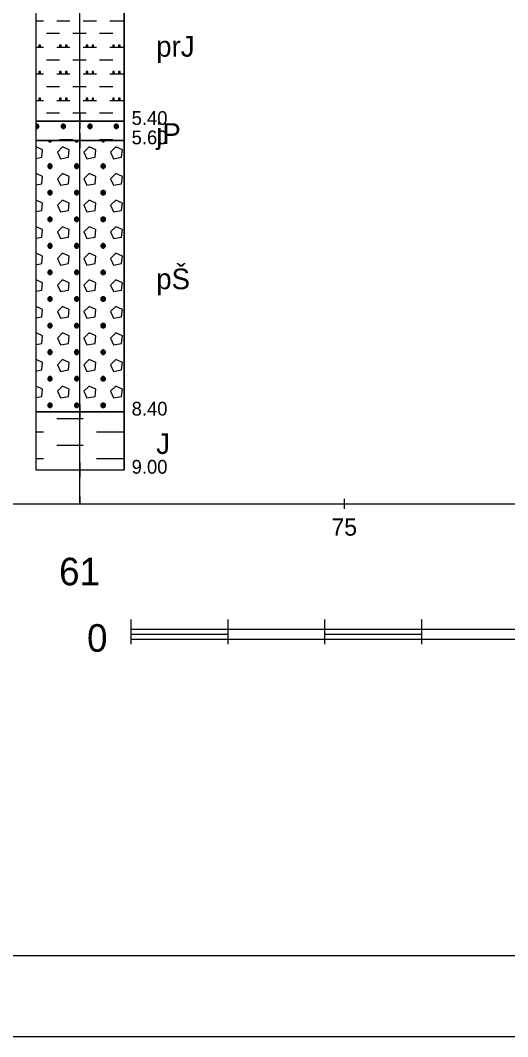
# Model space of a CAD drawing. Extents: x 3042 to 4120, y 576 to 2694.
# Drawn here: x 3879.6 to 3904.8, y 1299.8 to 1352.3 of the extents above; entities that cross this region are included whole.
import ezdxf

# ---------------------------------------------------------------- set-up
doc = ezdxf.new("R2010")
doc.units = 0
for name, color, linetype in [('1', 7, 'Continuous'), ('14', 7, 'Continuous'), ('18', 7, 'Continuous'), ('51', 7, 'Continuous'), ('52', 7, 'Continuous'), ('53', 7, 'Continuous'), ('56', 7, 'Continuous'), ('7', 7, 'Continuous'), ('8', 7, 'Continuous')]:
    doc.layers.add(name, color=color, linetype=linetype)

msp = doc.modelspace()

# ---------------------------------------------------------------- linework, layer by layer
at = {"layer": '1'}
for points in [[(3752.823, 1404.813), (4067.823, 1404.813), (4067.823, 1299.813), (3752.823, 1299.813), (3752.823, 1404.813)], [(3757.014, 1304.004), (4063.632, 1304.004), (4063.632, 1400.622), (3757.014, 1400.622), (3757.014, 1304.004)]]:
    msp.add_lwpolyline(points, dxfattribs=at)
at = {"layer": '18'}
for p, q in [((3882.673, 1327.313), (3882.673, 1374.063)), ((3882.673, 1329.444), (3882.673, 1328.682)), ((3882.292, 1329.063), (3883.054, 1329.063)), ((3882.673, 1327.694), (3882.673, 1327.313))]:
    msp.add_line(p, q, dxfattribs=at)
at = {"layer": '51'}
for points in [[(3880.387, 1347.063), (3884.959, 1347.063), (3884.959, 1355.063), (3880.387, 1355.063)], [(3880.387, 1346.063), (3884.959, 1346.063), (3884.959, 1347.063), (3880.387, 1347.063)], [(3880.387, 1332.063), (3884.959, 1332.063), (3884.959, 1346.063), (3880.387, 1346.063)], [(3880.387, 1329.063), (3884.959, 1329.063), (3884.959, 1332.063), (3880.387, 1332.063)]]:
    msp.add_lwpolyline(points, close=True, dxfattribs=at)
for points in [[(3880.387, 1352.243), (3880.784, 1352.243)], [(3881.47, 1352.243), (3882.156, 1352.243)], [(3882.841, 1352.243), (3883.527, 1352.243)], [(3884.213, 1352.243), (3884.899, 1352.243)], [(3880.936, 1351.595), (3881.622, 1351.595)], [(3882.308, 1351.595), (3882.994, 1351.595)], [(3883.68, 1351.595), (3884.365, 1351.595)], [(3880.387, 1350.872), (3880.784, 1350.872)], [(3880.555, 1350.986), (3880.555, 1350.91), (3880.632, 1350.91), (3880.632, 1350.986), (3880.555, 1350.986), (3880.632, 1350.91)], [(3881.47, 1350.872), (3882.156, 1350.872)], [(3881.622, 1350.986), (3881.622, 1350.91), (3881.698, 1350.91), (3881.698, 1350.986), (3881.622, 1350.986), (3881.698, 1350.91)], [(3881.927, 1350.986), (3881.927, 1350.91), (3882.003, 1350.91), (3882.003, 1350.986), (3881.927, 1350.986), (3882.003, 1350.91)], [(3882.841, 1350.872), (3883.527, 1350.872)], [(3882.994, 1350.986), (3882.994, 1350.91), (3883.07, 1350.91), (3883.07, 1350.986), (3882.994, 1350.986), (3883.07, 1350.91)], [(3883.299, 1350.986), (3883.299, 1350.91), (3883.375, 1350.91), (3883.375, 1350.986), (3883.299, 1350.986), (3883.375, 1350.91)], [(3884.213, 1350.872), (3884.899, 1350.872)], [(3884.365, 1350.986), (3884.365, 1350.91), (3884.442, 1350.91), (3884.442, 1350.986), (3884.365, 1350.986), (3884.442, 1350.91)], [(3884.67, 1350.986), (3884.67, 1350.91), (3884.746, 1350.91), (3884.746, 1350.986), (3884.67, 1350.986), (3884.746, 1350.91)], [(3880.936, 1350.224), (3881.622, 1350.224)], [(3882.308, 1350.224), (3882.994, 1350.224)], [(3883.68, 1350.224), (3884.365, 1350.224)], [(3880.555, 1349.614), (3880.555, 1349.538), (3880.632, 1349.538), (3880.632, 1349.614), (3880.555, 1349.614), (3880.632, 1349.538)], [(3881.622, 1349.614), (3881.622, 1349.538), (3881.698, 1349.538), (3881.698, 1349.614), (3881.622, 1349.614), (3881.698, 1349.538)], [(3881.927, 1349.614), (3881.927, 1349.538), (3882.003, 1349.538), (3882.003, 1349.614), (3881.927, 1349.614), (3882.003, 1349.538)], [(3882.994, 1349.614), (3882.994, 1349.538), (3883.07, 1349.538), (3883.07, 1349.614), (3882.994, 1349.614), (3883.07, 1349.538)], [(3883.299, 1349.614), (3883.299, 1349.538), (3883.375, 1349.538), (3883.375, 1349.614), (3883.299, 1349.614), (3883.375, 1349.538)], [(3884.365, 1349.614), (3884.365, 1349.538), (3884.442, 1349.538), (3884.442, 1349.614), (3884.365, 1349.614), (3884.442, 1349.538)], [(3884.67, 1349.614), (3884.67, 1349.538), (3884.746, 1349.538), (3884.746, 1349.614), (3884.67, 1349.614), (3884.746, 1349.538)], [(3880.387, 1349.5), (3880.784, 1349.5)], [(3881.47, 1349.5), (3882.156, 1349.5)], [(3882.841, 1349.5), (3883.527, 1349.5)], [(3884.213, 1349.5), (3884.899, 1349.5)], [(3880.936, 1348.852), (3881.622, 1348.852)], [(3882.308, 1348.852), (3882.994, 1348.852)], [(3883.68, 1348.852), (3884.365, 1348.852)], [(3880.387, 1348.128), (3880.784, 1348.128)], [(3880.555, 1348.243), (3880.555, 1348.166), (3880.632, 1348.166), (3880.632, 1348.243), (3880.555, 1348.243), (3880.632, 1348.166)], [(3881.47, 1348.128), (3882.156, 1348.128)], [(3881.622, 1348.243), (3881.622, 1348.166), (3881.698, 1348.166), (3881.698, 1348.243), (3881.622, 1348.243), (3881.698, 1348.166)], [(3881.927, 1348.243), (3881.927, 1348.166), (3882.003, 1348.166), (3882.003, 1348.243), (3881.927, 1348.243), (3882.003, 1348.166)], [(3882.841, 1348.128), (3883.527, 1348.128)], [(3882.994, 1348.243), (3882.994, 1348.166), (3883.07, 1348.166), (3883.07, 1348.243), (3882.994, 1348.243), (3883.07, 1348.166)], [(3883.299, 1348.243), (3883.299, 1348.166), (3883.375, 1348.166), (3883.375, 1348.243), (3883.299, 1348.243), (3883.375, 1348.166)], [(3884.213, 1348.128), (3884.899, 1348.128)], [(3884.365, 1348.243), (3884.365, 1348.166), (3884.442, 1348.166), (3884.442, 1348.243), (3884.365, 1348.243), (3884.442, 1348.166)], [(3884.67, 1348.243), (3884.67, 1348.166), (3884.746, 1348.166), (3884.746, 1348.243), (3884.67, 1348.243), (3884.746, 1348.166)], [(3880.936, 1347.481), (3881.622, 1347.481)], [(3882.308, 1347.481), (3882.994, 1347.481)], [(3883.68, 1347.481), (3884.365, 1347.481)], [(3880.403, 1346.909), (3880.387, 1346.893)], [(3880.387, 1346.697), (3880.403, 1346.681), (3880.479, 1346.681), (3880.555, 1346.757), (3880.555, 1346.833), (3880.479, 1346.909), (3880.403, 1346.909), (3880.555, 1346.757), (3880.387, 1346.757)], [(3880.387, 1346.817), (3880.479, 1346.909)], [(3880.441, 1346.681), (3880.441, 1346.909)], [(3881.775, 1346.909), (3881.698, 1346.833), (3881.698, 1346.757), (3881.775, 1346.681), (3881.851, 1346.681), (3881.927, 1346.757), (3881.927, 1346.833), (3881.851, 1346.909), (3881.775, 1346.909), (3881.927, 1346.757), (3881.698, 1346.757), (3881.851, 1346.909)], [(3881.813, 1346.681), (3881.813, 1346.909)], [(3883.146, 1346.909), (3883.07, 1346.833), (3883.07, 1346.757), (3883.146, 1346.681), (3883.222, 1346.681), (3883.299, 1346.757), (3883.299, 1346.833), (3883.222, 1346.909), (3883.146, 1346.909), (3883.299, 1346.757), (3883.07, 1346.757), (3883.222, 1346.909)], [(3883.184, 1346.681), (3883.184, 1346.909)], [(3884.518, 1346.909), (3884.442, 1346.833), (3884.442, 1346.757), (3884.518, 1346.681), (3884.594, 1346.681), (3884.67, 1346.757), (3884.67, 1346.833), (3884.594, 1346.909), (3884.518, 1346.909), (3884.67, 1346.757), (3884.442, 1346.757), (3884.594, 1346.909)], [(3884.556, 1346.681), (3884.556, 1346.909)], [(3881.021, 1346.063), (3881.089, 1345.995), (3881.165, 1345.995), (3881.233, 1346.063)], [(3881.127, 1345.995), (3881.127, 1346.063)], [(3881.622, 1346.109), (3882.308, 1346.109)], [(3882.392, 1346.063), (3882.46, 1345.995), (3882.537, 1345.995), (3882.605, 1346.063)], [(3882.498, 1345.995), (3882.498, 1346.063)], [(3883.68, 1346.109), (3884.365, 1346.109)], [(3883.764, 1346.063), (3883.832, 1345.995), (3883.908, 1345.995), (3883.976, 1346.063)], [(3883.87, 1345.995), (3883.87, 1346.063)], [(3880.387, 1345.136), (3880.708, 1345.195), (3880.746, 1345.576), (3880.403, 1345.728), (3880.387, 1345.712)], [(3881.508, 1345.461), (3881.66, 1345.118), (3882.079, 1345.195), (3882.117, 1345.576), (3881.775, 1345.728), (3881.508, 1345.461)], [(3882.879, 1345.461), (3883.032, 1345.118), (3883.451, 1345.195), (3883.489, 1345.576), (3883.146, 1345.728), (3882.879, 1345.461)], [(3884.251, 1345.461), (3884.403, 1345.118), (3884.823, 1345.195), (3884.861, 1345.576), (3884.518, 1345.728), (3884.251, 1345.461)], [(3881.089, 1344.852), (3881.013, 1344.776), (3881.013, 1344.699), (3881.089, 1344.623), (3881.165, 1344.623), (3881.241, 1344.699), (3881.241, 1344.776), (3881.165, 1344.852), (3881.089, 1344.852), (3881.241, 1344.699), (3881.013, 1344.699), (3881.165, 1344.852)], [(3881.127, 1344.623), (3881.127, 1344.852)], [(3882.46, 1344.852), (3882.384, 1344.776), (3882.384, 1344.699), (3882.46, 1344.623), (3882.537, 1344.623), (3882.613, 1344.699), (3882.613, 1344.776), (3882.537, 1344.852), (3882.46, 1344.852), (3882.613, 1344.699), (3882.384, 1344.699), (3882.537, 1344.852)], [(3882.498, 1344.623), (3882.498, 1344.852)], [(3883.832, 1344.852), (3883.756, 1344.776), (3883.756, 1344.699), (3883.832, 1344.623), (3883.908, 1344.623), (3883.984, 1344.699), (3883.984, 1344.776), (3883.908, 1344.852), (3883.832, 1344.852), (3883.984, 1344.699), (3883.756, 1344.699), (3883.908, 1344.852)], [(3883.87, 1344.623), (3883.87, 1344.852)], [(3880.387, 1343.765), (3880.708, 1343.823), (3880.746, 1344.204), (3880.403, 1344.356), (3880.387, 1344.34)], [(3881.508, 1344.09), (3881.66, 1343.747), (3882.079, 1343.823), (3882.117, 1344.204), (3881.775, 1344.356), (3881.508, 1344.09)], [(3882.879, 1344.09), (3883.032, 1343.747), (3883.451, 1343.823), (3883.489, 1344.204), (3883.146, 1344.356), (3882.879, 1344.09)], [(3884.251, 1344.09), (3884.403, 1343.747), (3884.823, 1343.823), (3884.861, 1344.204), (3884.518, 1344.356), (3884.251, 1344.09)], [(3881.089, 1343.48), (3881.013, 1343.404), (3881.013, 1343.328), (3881.089, 1343.252), (3881.165, 1343.252), (3881.241, 1343.328), (3881.241, 1343.404), (3881.165, 1343.48), (3881.089, 1343.48), (3881.241, 1343.328), (3881.013, 1343.328), (3881.165, 1343.48)], [(3881.127, 1343.252), (3881.127, 1343.48)], [(3882.46, 1343.48), (3882.384, 1343.404), (3882.384, 1343.328), (3882.46, 1343.252), (3882.537, 1343.252), (3882.613, 1343.328), (3882.613, 1343.404), (3882.537, 1343.48), (3882.46, 1343.48), (3882.613, 1343.328), (3882.384, 1343.328), (3882.537, 1343.48)], [(3882.498, 1343.252), (3882.498, 1343.48)], [(3883.832, 1343.48), (3883.756, 1343.404), (3883.756, 1343.328), (3883.832, 1343.252), (3883.908, 1343.252), (3883.984, 1343.328), (3883.984, 1343.404), (3883.908, 1343.48), (3883.832, 1343.48), (3883.984, 1343.328), (3883.756, 1343.328), (3883.908, 1343.48)], [(3883.87, 1343.252), (3883.87, 1343.48)], [(3880.387, 1342.393), (3880.708, 1342.451), (3880.746, 1342.832), (3880.403, 1342.985), (3880.387, 1342.969)], [(3881.508, 1342.718), (3881.66, 1342.375), (3882.079, 1342.451), (3882.117, 1342.832), (3881.775, 1342.985), (3881.508, 1342.718)], [(3882.879, 1342.718), (3883.032, 1342.375), (3883.451, 1342.451), (3883.489, 1342.832), (3883.146, 1342.985), (3882.879, 1342.718)], [(3884.251, 1342.718), (3884.403, 1342.375), (3884.823, 1342.451), (3884.861, 1342.832), (3884.518, 1342.985), (3884.251, 1342.718)], [(3881.089, 1342.109), (3881.013, 1342.032), (3881.013, 1341.956), (3881.089, 1341.88), (3881.165, 1341.88), (3881.241, 1341.956), (3881.241, 1342.032), (3881.165, 1342.109), (3881.089, 1342.109), (3881.241, 1341.956), (3881.013, 1341.956), (3881.165, 1342.109)], [(3881.127, 1341.88), (3881.127, 1342.109)], [(3882.46, 1342.109), (3882.384, 1342.032), (3882.384, 1341.956), (3882.46, 1341.88), (3882.537, 1341.88), (3882.613, 1341.956), (3882.613, 1342.032), (3882.537, 1342.109), (3882.46, 1342.109), (3882.613, 1341.956), (3882.384, 1341.956), (3882.537, 1342.109)], [(3882.498, 1341.88), (3882.498, 1342.109)], [(3883.832, 1342.109), (3883.756, 1342.032), (3883.756, 1341.956), (3883.832, 1341.88), (3883.908, 1341.88), (3883.984, 1341.956), (3883.984, 1342.032), (3883.908, 1342.109), (3883.832, 1342.109), (3883.984, 1341.956), (3883.756, 1341.956), (3883.908, 1342.109)], [(3883.87, 1341.88), (3883.87, 1342.109)], [(3880.387, 1341.022), (3880.708, 1341.08), (3880.746, 1341.461), (3880.403, 1341.613), (3880.387, 1341.597)], [(3881.508, 1341.347), (3881.66, 1341.004), (3882.079, 1341.08), (3882.117, 1341.461), (3881.775, 1341.613), (3881.508, 1341.347)], [(3882.879, 1341.347), (3883.032, 1341.004), (3883.451, 1341.08), (3883.489, 1341.461), (3883.146, 1341.613), (3882.879, 1341.347)], [(3884.251, 1341.347), (3884.403, 1341.004), (3884.823, 1341.08), (3884.861, 1341.461), (3884.518, 1341.613), (3884.251, 1341.347)], [(3881.089, 1340.737), (3881.013, 1340.661), (3881.013, 1340.585), (3881.089, 1340.508), (3881.165, 1340.508), (3881.241, 1340.585), (3881.241, 1340.661), (3881.165, 1340.737), (3881.089, 1340.737), (3881.241, 1340.585), (3881.013, 1340.585), (3881.165, 1340.737)], [(3881.127, 1340.508), (3881.127, 1340.737)], [(3882.46, 1340.737), (3882.384, 1340.661), (3882.384, 1340.585), (3882.46, 1340.508), (3882.537, 1340.508), (3882.613, 1340.585), (3882.613, 1340.661), (3882.537, 1340.737), (3882.46, 1340.737), (3882.613, 1340.585), (3882.384, 1340.585), (3882.537, 1340.737)], [(3882.498, 1340.508), (3882.498, 1340.737)], [(3883.832, 1340.737), (3883.756, 1340.661), (3883.756, 1340.585), (3883.832, 1340.508), (3883.908, 1340.508), (3883.984, 1340.585), (3883.984, 1340.661), (3883.908, 1340.737), (3883.832, 1340.737), (3883.984, 1340.585), (3883.756, 1340.585), (3883.908, 1340.737)], [(3883.87, 1340.508), (3883.87, 1340.737)], [(3880.387, 1339.65), (3880.708, 1339.708), (3880.746, 1340.089), (3880.403, 1340.242), (3880.387, 1340.226)], [(3881.508, 1339.975), (3881.66, 1339.632), (3882.079, 1339.708), (3882.117, 1340.089), (3881.775, 1340.242), (3881.508, 1339.975)], [(3882.879, 1339.975), (3883.032, 1339.632), (3883.451, 1339.708), (3883.489, 1340.089), (3883.146, 1340.242), (3882.879, 1339.975)], [(3884.251, 1339.975), (3884.403, 1339.632), (3884.823, 1339.708), (3884.861, 1340.089), (3884.518, 1340.242), (3884.251, 1339.975)], [(3881.089, 1339.365), (3881.013, 1339.289), (3881.013, 1339.213), (3881.089, 1339.137), (3881.165, 1339.137), (3881.241, 1339.213), (3881.241, 1339.289), (3881.165, 1339.365), (3881.089, 1339.365), (3881.241, 1339.213), (3881.013, 1339.213), (3881.165, 1339.365)], [(3881.127, 1339.137), (3881.127, 1339.365)], [(3882.46, 1339.365), (3882.384, 1339.289), (3882.384, 1339.213), (3882.46, 1339.137), (3882.537, 1339.137), (3882.613, 1339.213), (3882.613, 1339.289), (3882.537, 1339.365), (3882.46, 1339.365), (3882.613, 1339.213), (3882.384, 1339.213), (3882.537, 1339.365)], [(3882.498, 1339.137), (3882.498, 1339.365)], [(3883.832, 1339.365), (3883.756, 1339.289), (3883.756, 1339.213), (3883.832, 1339.137), (3883.908, 1339.137), (3883.984, 1339.213), (3883.984, 1339.289), (3883.908, 1339.365), (3883.832, 1339.365), (3883.984, 1339.213), (3883.756, 1339.213), (3883.908, 1339.365)], [(3883.87, 1339.137), (3883.87, 1339.365)], [(3880.387, 1338.278), (3880.708, 1338.337), (3880.746, 1338.718), (3880.403, 1338.87), (3880.387, 1338.854)], [(3881.508, 1338.603), (3881.66, 1338.26), (3882.079, 1338.337), (3882.117, 1338.718), (3881.775, 1338.87), (3881.508, 1338.603)], [(3882.879, 1338.603), (3883.032, 1338.26), (3883.451, 1338.337), (3883.489, 1338.718), (3883.146, 1338.87), (3882.879, 1338.603)], [(3884.251, 1338.603), (3884.403, 1338.26), (3884.823, 1338.337), (3884.861, 1338.718), (3884.518, 1338.87), (3884.251, 1338.603)], [(3881.089, 1337.994), (3881.013, 1337.918), (3881.013, 1337.841), (3881.089, 1337.765), (3881.165, 1337.765), (3881.241, 1337.841), (3881.241, 1337.918), (3881.165, 1337.994), (3881.089, 1337.994), (3881.241, 1337.841), (3881.013, 1337.841), (3881.165, 1337.994)], [(3881.127, 1337.765), (3881.127, 1337.994)], [(3882.46, 1337.994), (3882.384, 1337.918), (3882.384, 1337.841), (3882.46, 1337.765), (3882.537, 1337.765), (3882.613, 1337.841), (3882.613, 1337.918), (3882.537, 1337.994), (3882.46, 1337.994), (3882.613, 1337.841), (3882.384, 1337.841), (3882.537, 1337.994)], [(3882.498, 1337.765), (3882.498, 1337.994)], [(3883.832, 1337.994), (3883.756, 1337.918), (3883.756, 1337.841), (3883.832, 1337.765), (3883.908, 1337.765), (3883.984, 1337.841), (3883.984, 1337.918), (3883.908, 1337.994), (3883.832, 1337.994), (3883.984, 1337.841), (3883.756, 1337.841), (3883.908, 1337.994)], [(3883.87, 1337.765), (3883.87, 1337.994)], [(3880.387, 1336.907), (3880.708, 1336.965), (3880.746, 1337.346), (3880.403, 1337.498), (3880.387, 1337.482)], [(3881.508, 1337.232), (3881.66, 1336.889), (3882.079, 1336.965), (3882.117, 1337.346), (3881.775, 1337.498), (3881.508, 1337.232)], [(3882.879, 1337.232), (3883.032, 1336.889), (3883.451, 1336.965), (3883.489, 1337.346), (3883.146, 1337.498), (3882.879, 1337.232)], [(3884.251, 1337.232), (3884.403, 1336.889), (3884.823, 1336.965), (3884.861, 1337.346), (3884.518, 1337.498), (3884.251, 1337.232)], [(3881.089, 1336.622), (3881.013, 1336.546), (3881.013, 1336.47), (3881.089, 1336.394), (3881.165, 1336.394), (3881.241, 1336.47), (3881.241, 1336.546), (3881.165, 1336.622), (3881.089, 1336.622), (3881.241, 1336.47), (3881.013, 1336.47), (3881.165, 1336.622)], [(3881.127, 1336.394), (3881.127, 1336.622)], [(3882.46, 1336.622), (3882.384, 1336.546), (3882.384, 1336.47), (3882.46, 1336.394), (3882.537, 1336.394), (3882.613, 1336.47), (3882.613, 1336.546), (3882.537, 1336.622), (3882.46, 1336.622), (3882.613, 1336.47), (3882.384, 1336.47), (3882.537, 1336.622)], [(3882.498, 1336.394), (3882.498, 1336.622)], [(3883.832, 1336.622), (3883.756, 1336.546), (3883.756, 1336.47), (3883.832, 1336.394), (3883.908, 1336.394), (3883.984, 1336.47), (3883.984, 1336.546), (3883.908, 1336.622), (3883.832, 1336.622), (3883.984, 1336.47), (3883.756, 1336.47), (3883.908, 1336.622)], [(3883.87, 1336.394), (3883.87, 1336.622)], [(3880.387, 1335.535), (3880.708, 1335.593), (3880.746, 1335.974), (3880.403, 1336.127), (3880.387, 1336.111)], [(3881.508, 1335.86), (3881.66, 1335.517), (3882.079, 1335.593), (3882.117, 1335.974), (3881.775, 1336.127), (3881.508, 1335.86)], [(3882.879, 1335.86), (3883.032, 1335.517), (3883.451, 1335.593), (3883.489, 1335.974), (3883.146, 1336.127), (3882.879, 1335.86)], [(3884.251, 1335.86), (3884.403, 1335.517), (3884.823, 1335.593), (3884.861, 1335.974), (3884.518, 1336.127), (3884.251, 1335.86)], [(3881.089, 1335.251), (3881.013, 1335.174), (3881.013, 1335.098), (3881.089, 1335.022), (3881.165, 1335.022), (3881.241, 1335.098), (3881.241, 1335.174), (3881.165, 1335.251), (3881.089, 1335.251), (3881.241, 1335.098), (3881.013, 1335.098), (3881.165, 1335.251)], [(3881.127, 1335.022), (3881.127, 1335.251)], [(3882.46, 1335.251), (3882.384, 1335.174), (3882.384, 1335.098), (3882.46, 1335.022), (3882.537, 1335.022), (3882.613, 1335.098), (3882.613, 1335.174), (3882.537, 1335.251), (3882.46, 1335.251), (3882.613, 1335.098), (3882.384, 1335.098), (3882.537, 1335.251)], [(3882.498, 1335.022), (3882.498, 1335.251)], [(3883.832, 1335.251), (3883.756, 1335.174), (3883.756, 1335.098), (3883.832, 1335.022), (3883.908, 1335.022), (3883.984, 1335.098), (3883.984, 1335.174), (3883.908, 1335.251), (3883.832, 1335.251), (3883.984, 1335.098), (3883.756, 1335.098), (3883.908, 1335.251)], [(3883.87, 1335.022), (3883.87, 1335.251)], [(3880.387, 1334.164), (3880.708, 1334.222), (3880.746, 1334.603), (3880.403, 1334.755), (3880.387, 1334.739)], [(3881.508, 1334.489), (3881.66, 1334.146), (3882.079, 1334.222), (3882.117, 1334.603), (3881.775, 1334.755), (3881.508, 1334.489)], [(3882.879, 1334.489), (3883.032, 1334.146), (3883.451, 1334.222), (3883.489, 1334.603), (3883.146, 1334.755), (3882.879, 1334.489)], [(3884.251, 1334.489), (3884.403, 1334.146), (3884.823, 1334.222), (3884.861, 1334.603), (3884.518, 1334.755), (3884.251, 1334.489)], [(3881.089, 1333.879), (3881.013, 1333.803), (3881.013, 1333.727), (3881.089, 1333.65), (3881.165, 1333.65), (3881.241, 1333.727), (3881.241, 1333.803), (3881.165, 1333.879), (3881.089, 1333.879), (3881.241, 1333.727), (3881.013, 1333.727), (3881.165, 1333.879)], [(3881.127, 1333.65), (3881.127, 1333.879)], [(3882.46, 1333.879), (3882.384, 1333.803), (3882.384, 1333.727), (3882.46, 1333.65), (3882.537, 1333.65), (3882.613, 1333.727), (3882.613, 1333.803), (3882.537, 1333.879), (3882.46, 1333.879), (3882.613, 1333.727), (3882.384, 1333.727), (3882.537, 1333.879)], [(3882.498, 1333.65), (3882.498, 1333.879)], [(3883.832, 1333.879), (3883.756, 1333.803), (3883.756, 1333.727), (3883.832, 1333.65), (3883.908, 1333.65), (3883.984, 1333.727), (3883.984, 1333.803), (3883.908, 1333.879), (3883.832, 1333.879), (3883.984, 1333.727), (3883.756, 1333.727), (3883.908, 1333.879)], [(3883.87, 1333.65), (3883.87, 1333.879)], [(3880.387, 1332.792), (3880.708, 1332.85), (3880.746, 1333.231), (3880.403, 1333.384), (3880.387, 1333.368)], [(3881.508, 1333.117), (3881.66, 1332.774), (3882.079, 1332.85), (3882.117, 1333.231), (3881.775, 1333.384), (3881.508, 1333.117)], [(3882.879, 1333.117), (3883.032, 1332.774), (3883.451, 1332.85), (3883.489, 1333.231), (3883.146, 1333.384), (3882.879, 1333.117)], [(3884.251, 1333.117), (3884.403, 1332.774), (3884.823, 1332.85), (3884.861, 1333.231), (3884.518, 1333.384), (3884.251, 1333.117)], [(3881.089, 1332.507), (3881.013, 1332.431), (3881.013, 1332.355), (3881.089, 1332.279), (3881.165, 1332.279), (3881.241, 1332.355), (3881.241, 1332.431), (3881.165, 1332.507), (3881.089, 1332.507), (3881.241, 1332.355), (3881.013, 1332.355), (3881.165, 1332.507)], [(3881.127, 1332.279), (3881.127, 1332.507)], [(3882.46, 1332.507), (3882.384, 1332.431), (3882.384, 1332.355), (3882.46, 1332.279), (3882.537, 1332.279), (3882.613, 1332.355), (3882.613, 1332.431), (3882.537, 1332.507), (3882.46, 1332.507), (3882.613, 1332.355), (3882.384, 1332.355), (3882.537, 1332.507)], [(3882.498, 1332.279), (3882.498, 1332.507)], [(3883.832, 1332.507), (3883.756, 1332.431), (3883.756, 1332.355), (3883.832, 1332.279), (3883.908, 1332.279), (3883.984, 1332.355), (3883.984, 1332.431), (3883.908, 1332.507), (3883.832, 1332.507), (3883.984, 1332.355), (3883.756, 1332.355), (3883.908, 1332.507)], [(3883.87, 1332.279), (3883.87, 1332.507)], [(3881.47, 1331.707), (3882.156, 1331.707)], [(3882.156, 1331.707), (3882.841, 1331.707)], [(3880.387, 1331.021), (3880.784, 1331.021)], [(3883.527, 1331.021), (3884.213, 1331.021)], [(3884.213, 1331.021), (3884.899, 1331.021)], [(3881.47, 1330.336), (3882.156, 1330.336)], [(3882.156, 1330.336), (3882.841, 1330.336)], [(3880.387, 1329.65), (3880.784, 1329.65)], [(3883.527, 1329.65), (3884.213, 1329.65)], [(3884.213, 1329.65), (3884.899, 1329.65)]]:
    msp.add_lwpolyline(points, dxfattribs=at)
at = {"layer": '53'}
for points in [[(3880.387, 1374.063), (3880.387, 1329.063)], [(3884.959, 1374.063), (3884.959, 1329.063)], [(3880.387, 1347.063), (3884.959, 1347.063)], [(3880.387, 1346.063), (3884.959, 1346.063)], [(3880.387, 1332.063), (3884.959, 1332.063)], [(3880.387, 1329.063), (3884.959, 1329.063)]]:
    msp.add_lwpolyline(points, dxfattribs=at)
at = {"layer": '56'}
for points in [[(3882.673, 1347.444), (3882.673, 1346.682)], [(3882.292, 1347.063), (3883.054, 1347.063)], [(3882.673, 1346.444), (3882.673, 1345.682)], [(3882.292, 1346.063), (3883.054, 1346.063)], [(3882.673, 1332.444), (3882.673, 1331.682)], [(3882.292, 1332.063), (3883.054, 1332.063)], [(3882.673, 1329.444), (3882.673, 1328.682)], [(3882.292, 1329.063), (3883.054, 1329.063)]]:
    msp.add_lwpolyline(points, dxfattribs=at)
at = {"layer": '7'}
for points in [[(3896.333, 1327.059), (3896.333, 1327.567)], [(3821.333, 1327.313), (3999.313, 1327.313)]]:
    msp.add_lwpolyline(points, dxfattribs=at)
at = {"layer": '8'}
for points in [[(3885.323, 1320.074), (3885.323, 1321.344)], [(3890.323, 1320.074), (3890.323, 1321.344)], [(3895.323, 1320.074), (3895.323, 1321.344)], [(3900.323, 1320.074), (3900.323, 1321.344)], [(3885.323, 1320.836), (3935.323, 1320.836)], [(3885.323, 1320.582), (3890.323, 1320.582)], [(3885.323, 1320.328), (3935.323, 1320.328)], [(3895.323, 1320.582), (3900.323, 1320.582)]]:
    msp.add_lwpolyline(points, dxfattribs=at)

# ---------------------------------------------------------------- texts
at = {"layer": '14'}
msp.add_text('61', height=1.4224, dxfattribs=at).set_placement((3881.593, 1323.107))
at = {"layer": '52'}
for s, height, p in [('prJ', 1.0668, (3886.61, 1350.385)), ('5.40', 0.7112, (3885.34, 1346.865)), ('jP', 1.0668, (3886.61, 1345.885)), ('5.60', 0.7112, (3885.34, 1345.865)), ('pŠ', 1.0668, (3886.61, 1338.385)), ('8.40', 0.7112, (3885.34, 1331.865)), ('J', 1.067, (3886.61, 1329.885)), ('9.00', 0.7112, (3885.34, 1328.865))]:
    msp.add_text(s, height=height, dxfattribs=at).set_placement(p)
at = {"layer": '7'}
msp.add_text('75', height=0.889, dxfattribs=at).set_placement((3895.656, 1325.668))
at = {"layer": '8'}
msp.add_text('0', height=1.422, dxfattribs=at).set_placement((3883.037, 1319.678))

doc.saveas('drawing.dxf')
